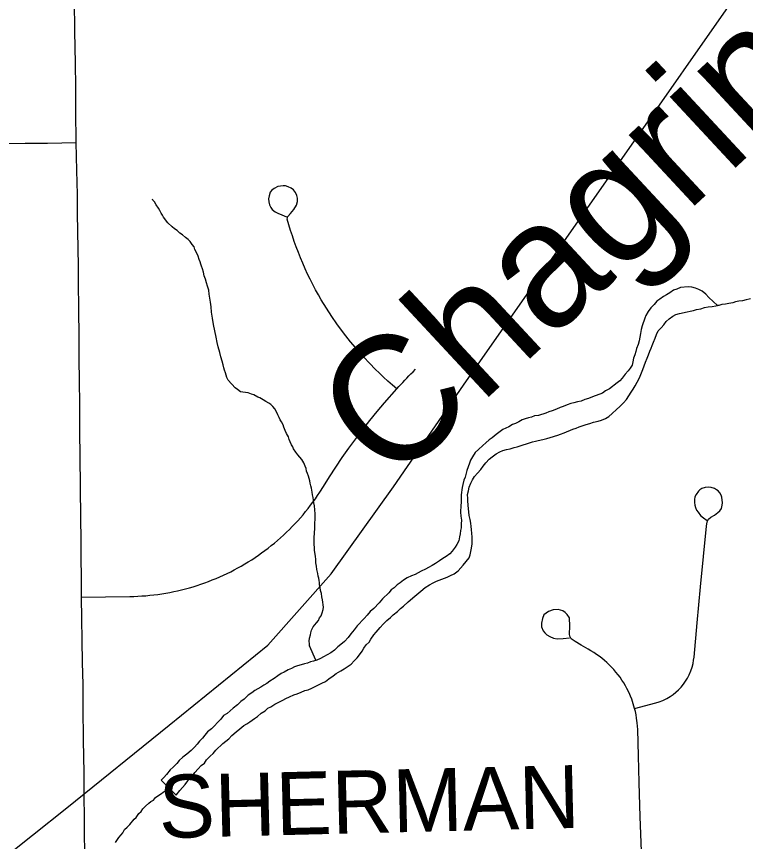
# Model space of a CAD drawing. Extents: x 103424 to 286016, y 38711 to 110967.
# Drawn here: x 133964 to 137459, y 84863 to 88820 of the extents above; entities that cross this region are included whole.
import ezdxf

# ---------------------------------------------------------------- set-up
doc = ezdxf.new("R2010")
doc.units = 0
for name, color, linetype in [('GM_X_County_Road', 7, 'Continuous'), ('GM_X_Major_River', 7, 'Continuous'), ('GM_X_Major_River_Text', 7, 'Continuous'), ('GM_X_Minor_River', 7, 'Continuous'), ('GM_X_Rail_Line', 7, 'Continuous'), ('GM_X_Township_Road', 7, 'Continuous'), ('GM_X_Township_Road_Text', 7, 'Continuous')]:
    doc.layers.add(name, color=color, linetype=linetype)

msp = doc.modelspace()

# ---------------------------------------------------------------- linework, layer by layer
at = {"layer": 'GM_X_County_Road'}
msp.add_lwpolyline([(134291.7, 84737.5), (134290.2, 84974.8), (134289.1, 85083.2), (134288, 85191.6), (134286.1, 85348.3), (134284.1, 85505), (134283.1, 85615.5), (134281.2, 85721.7), (134279.4, 85828), (134277.4, 85931.4), (134275.5, 86034.8), (134273.9, 86317.7), (134272.9, 86405), (134271.2, 86570.1), (134269.9, 86703), (134268.5, 86835.9), (134267.4, 86956.2), (134266.3, 87076.5), (134265.3, 87171.7), (134264.2, 87266.8), (134262.8, 87431.9), (134262, 87527.5), (134261.2, 87623.2), (134258.7, 87788.2), (134257.4, 87877.3), (134256, 87966.4), (134253.3, 88080.9), (134251, 88215.6), (134249, 88366.6), (134248.4, 88481.4), (134247.7, 88596.1), (134244.7, 88747.3), (134241.7, 88898.5)], dxfattribs=at)
at = {"layer": 'GM_X_Major_River'}
for p, q in [((134658.3, 85156), (134695.6, 85118.3)), ((134695.6, 85118.3), (134729.1, 85084.4))]:
    msp.add_line(p, q, dxfattribs=at)
for points in [[(137325.4, 87433.6), (137283.5, 87471.5), (137269.7, 87487.9), (137251.9, 87502.3), (137235.9, 87510.7), (137220, 87517.1), (137202, 87521.4), (137183.9, 87523.8), (137147.6, 87520.4), (137129.4, 87512.7), (137113.2, 87506.9), (137096.9, 87495.1), (137080.6, 87485.3), (137066.4, 87477.5), (137048, 87463.8), (137033.7, 87453.9), (137021.3, 87438), (137005, 87422.2), (136992.5, 87404.3), (136982.1, 87386.3), (136975.8, 87372.3), (136963.1, 87336.2), (136958.7, 87318.1), (136956.3, 87300), (136952, 87282), (136949.6, 87263.8), (136945.2, 87245.8), (136936.8, 87227.8), (136932.6, 87213.7), (136928.2, 87197.7), (136921.9, 87181.6), (136919.5, 87163.5), (136915.2, 87147.5), (136906.9, 87133.5), (136896.6, 87119.6), (136882.2, 87103.7), (136867.7, 87085.8), (136857.4, 87071.9), (136843.2, 87062.1), (136806.4, 87034.5), (136788.1, 87024.8), (136773.8, 87012.9), (136725.2, 86995.7), (136707, 86987.9), (136688.8, 86982.2), (136670.5, 86974.5), (136654.3, 86970.8), (136636.2, 86967.1), (136622, 86963.3), (136603.8, 86957.6), (136585.6, 86949.8), (136571.4, 86944), (136553.1, 86936.3), (136532.9, 86928.6), (136516.7, 86922.9), (136502.5, 86917.1), (136466, 86905.6), (136447.9, 86904), (136433.7, 86898.2), (136419.6, 86894.4), (136403.4, 86890.7), (136389.2, 86884.9), (136372.9, 86875.1), (136356.7, 86867.3), (136342.5, 86863.6), (136324.2, 86851.8), (136310, 86846), (136295.8, 86838.2), (136263.2, 86814.6), (136244.8, 86798.8), (136230.5, 86789), (136214.1, 86775.2), (136199.8, 86761.3), (136179.3, 86743.5), (136162.9, 86727.7), (136150.5, 86707.8), (136140.1, 86691.8), (136135.8, 86677.8), (136123.1, 86641.7), (136114.4, 86609.6), (136108.1, 86595.6), (136103.7, 86575.5), (136101.4, 86561.4), (136096.7, 86525.2)], [(137483.3, 87465.8), (137476.4, 87463.9), (137462.2, 87460.1), (137444.1, 87456.4), (137427.9, 87454.7), (137411.8, 87451), (137397.6, 87447.2), (137379.5, 87443.5), (137363.3, 87439.8), (137345.2, 87438.1), (137331, 87434.3), (137325.4, 87433.6)], [(136148.5, 86290.2), (136149.1, 86324.5), (136147.4, 86340.7), (136145.8, 86358.8), (136144, 86373), (136142.3, 86389.2), (136138.7, 86407.4), (136135, 86425.6), (136133.3, 86443.8), (136131.6, 86458), (136128.3, 86494.3), (136128.5, 86508.5), (136126.9, 86526.6), (136131.3, 86544.7), (136133.6, 86562.8), (136142, 86580.8), (136150.4, 86596.8), (136160.7, 86612.8), (136175.1, 86628.6), (136189.5, 86646.5), (136201.9, 86662.4), (136214.3, 86678.3), (136230.7, 86696.2), (136245, 86708), (136263.4, 86721.8), (136281.7, 86731.5), (136295.9, 86737.3), (136314.1, 86743), (136330.2, 86746.8), (136350.5, 86752.5), (136364.6, 86756.2), (136437.5, 86779.1), (136451.6, 86782.9), (136465.8, 86786.6), (136488, 86790.3), (136506.2, 86796), (136522.3, 86799.7), (136558.8, 86811.1), (136572.9, 86816.9), (136589.1, 86822.7), (136631.7, 86840.1), (136647.9, 86845.8), (136662.1, 86851.6), (136680.3, 86857.3), (136694.5, 86863.1), (136712.7, 86866.8), (136730.9, 86874.5), (136753.1, 86878.1), (136769.3, 86883.9), (136787.6, 86891.6), (136803.9, 86901.4), (136820.2, 86915.2), (136840.7, 86935), (136857.1, 86948.8), (136873.5, 86966.7), (136887.9, 86982.6), (136900.3, 87000.5), (136910.7, 87018.5), (136921, 87032.4), (136929.4, 87048.4), (136939.8, 87066.3), (136948.1, 87080.3), (136954.4, 87094.3), (136967.1, 87126.3), (136979.8, 87162.4), (136988.2, 87180.4), (136994.6, 87196.4), (137001, 87214.5), (137007.3, 87228.5), (137011.6, 87242.5), (137017.9, 87258.5), (137026.3, 87276.5), (137032.7, 87294.6), (137041.1, 87312.6), (137055.4, 87326.4), (137067.7, 87340.3), (137078.1, 87356.3), (137092.4, 87370.1), (137110.8, 87381.9), (137125, 87389.7), (137143.2, 87395.4), (137179.6, 87402.8), (137193.7, 87406.6), (137209.9, 87410.3), (137224, 87414.1), (137244.2, 87417.8), (137262.4, 87423.5), (137280.6, 87427.2), (137298.7, 87428.8), (137316.9, 87432.5), (137325.4, 87433.6)], [(136096.7, 86525.2), (136096.3, 86507), (136096, 86488.9), (136093.7, 86474.8), (136093.1, 86442.5), (136094.7, 86422.3), (136098.4, 86404.1), (136096, 86386), (136095.7, 86367.8), (136093.4, 86353.8), (136091.1, 86337.7), (136088.8, 86323.6), (136084.4, 86305.5), (136076, 86287.5), (136067.7, 86273.6), (136053.3, 86255.7), (136040.9, 86241.8), (136024.6, 86230), (136008.4, 86220.2), (135992, 86208.4), (135973.7, 86196.6), (135957.4, 86186.8), (135939.1, 86177.1), (135924.9, 86169.3), (135904.6, 86159.6), (135876.1, 86144), (135857.9, 86136.2), (135837.6, 86126.5), (135819.3, 86116.8), (135803, 86103), (135788.7, 86093.1), (135774.3, 86079.3), (135760.1, 86069.5), (135749.8, 86055.5), (135719, 86025.8), (135702.6, 86008), (135677.9, 85980.2), (135659.5, 85966.4), (135645.1, 85948.5), (135630.7, 85932.7), (135597.9, 85897), (135583.4, 85877.1), (135567, 85859.2), (135554.6, 85841.3), (135536.1, 85821.5), (135519.7, 85807.6), (135505.4, 85795.8), (135489, 85780), (135470.7, 85768.2), (135454.4, 85758.4), (135436.1, 85748.7), (135421.9, 85740.9), (135403.6, 85733.1), (135387.4, 85727.4), (135373.3, 85723.6), (135359.1, 85717.8), (135344.9, 85714), (135328.8, 85710.3), (135310.6, 85704.6), (135296.4, 85700.8), (135282.2, 85693), (135265.9, 85685.3), (135247.7, 85675.5), (135233.4, 85667.7), (135217.2, 85657.9), (135198.8, 85644.1), (135178.5, 85632.4), (135164.1, 85620.6), (135149.9, 85612.8), (135135.6, 85602.9), (135121.4, 85595.1), (135107.2, 85587.3), (135092.9, 85575.5), (135074.5, 85563.7), (135056.1, 85545.9), (135039.8, 85534.1), (135023.4, 85518.3), (135003, 85502.5), (134988.6, 85488.7), (134974.3, 85476.8), (134956, 85467.1), (134943.6, 85449.1), (134927.2, 85433.3), (134912.8, 85417.4), (134898.5, 85403.6), (134880.1, 85387.8), (134867.7, 85371.9), (134855.4, 85358), (134841, 85344.1), (134830.7, 85330.2), (134818.3, 85314.3), (134801.9, 85298.5), (134781.5, 85280.7), (134761.1, 85266.9), (134744.7, 85251.1), (134732.4, 85237.2), (134715.9, 85219.4), (134701.6, 85205.5), (134683.1, 85183.7), (134670.7, 85169.8), (134658.3, 85156)], [(134729.1, 85084.4), (134748, 85107.8), (134772.7, 85135.6), (134785.1, 85153.5), (134795.4, 85167.5), (134809.7, 85179.3), (134820, 85193.2), (134834.5, 85211.1), (134848.8, 85227), (134865.1, 85238.8), (134875.5, 85254.7), (134892, 85272.6), (134906.3, 85284.4), (134920.6, 85300.3), (134953.4, 85332), (134982.1, 85355.6), (134996.4, 85371.5), (135016.9, 85389.3), (135035.3, 85403.1), (135053.7, 85418.9), (135067.9, 85426.7), (135082.2, 85436.5), (135104.6, 85452.2), (135118.9, 85462), (135137.3, 85477.8), (135155.6, 85489.6), (135169.9, 85501.4), (135184.1, 85509.2), (135202.5, 85521), (135224.8, 85532.7), (135241, 85540.5), (135255.3, 85548.3), (135273.5, 85556), (135293.8, 85565.7), (135310, 85571.5), (135328.3, 85579.2), (135346.5, 85586.9), (135362.7, 85590.7), (135380.9, 85598.4), (135411.4, 85614), (135427.6, 85621.7), (135445.9, 85629.5), (135462.2, 85643.3), (135482.6, 85657), (135496.9, 85668.9), (135519.3, 85680.6), (135535.5, 85690.3), (135553.9, 85704.1), (135568.2, 85713.9), (135582.6, 85729.8), (135596.9, 85743.7), (135609.3, 85757.6), (135621.7, 85775.5), (135630, 85789.4), (135640.3, 85805.4), (135654.7, 85819.3), (135663, 85833.2), (135677.5, 85853.1), (135687.8, 85867.1), (135708.3, 85888.9), (135722.7, 85904.7), (135739.1, 85922.6), (135757.5, 85936.4), (135769.8, 85950.3), (135790.3, 85966), (135804.6, 85979.9), (135818.9, 85991.7), (135841.4, 86011.5), (135874.1, 86039.1), (135902.8, 86062.8), (135923.2, 86080.6), (135943.6, 86094.3), (135961.9, 86104), (135978.1, 86111.8), (136028.8, 86131), (136045, 86138.8), (136063.2, 86146.6), (136081.6, 86160.3), (136106.3, 86188.1), (136135.1, 86223.9), (136139.4, 86237.9), (136141.7, 86254), (136146.1, 86270.1), (136148.5, 86290.2)], [(134474.4, 84904.3), (134482.1, 84920.6), (134494.1, 84931), (134508, 84943.3), (134527.7, 84969.9), (134537.6, 84978.2), (134551.4, 84996.6), (134561.3, 85006.9), (134569.2, 85019.2), (134583.1, 85031.5), (134599, 85046), (134608.9, 85054.2), (134620.9, 85060.5), (134630.8, 85072.8), (134695.6, 85118.3)], [(134438.9, 84857.2), (134444.8, 84867.4), (134454.6, 84881.8), (134466.5, 84894.1), (134474.4, 84904.3)]]:
    msp.add_lwpolyline(points, dxfattribs=at)
at = {"layer": 'GM_X_Minor_River'}
for points in [[(134961.2, 87123.2), (134959, 87135.3), (134954.7, 87149.3), (134950.4, 87167.4), (134943.9, 87187.5), (134939.6, 87207.6), (134931, 87235.8), (134926.6, 87255.9), (134922.1, 87282.1), (134915.5, 87312.2), (134908.9, 87342.4), (134904.3, 87372.7), (134899.8, 87400.9), (134897.3, 87427.1), (134894.9, 87449.3), (134890.5, 87469.4), (134888.1, 87487.5), (134885.7, 87507.7), (134879.4, 87525.8), (134875, 87541.8), (134870.7, 87559.9), (134864.3, 87576), (134860, 87594.1), (134855.7, 87610.2), (134851.4, 87622.2), (134847.2, 87632.2), (134845, 87642.3), (134840.7, 87654.3), (134834.4, 87670.4), (134826, 87690.5), (134819.7, 87702.5), (134815.4, 87714.5), (134807.2, 87726.5), (134796.8, 87740.4), (134786.6, 87750.3), (134774.3, 87760.2), (134759.9, 87772.1), (134747.7, 87779.9), (134735.3, 87793.9), (134721.1, 87801.7), (134710.8, 87811.6), (134690.3, 87829.4), (134669.6, 87857.3), (134663.4, 87867.3), (134657.2, 87877.3), (134650.9, 87889.3), (134644.6, 87901.3), (134634.2, 87917.3), (134625.9, 87931.3), (134617.7, 87939.2), (134615.6, 87943.2)], [(135399.5, 85731.7), (135368.3, 85801.2), (135368.4, 85799.2), (135368.2, 85811.3), (135367.9, 85823.4), (135369.7, 85837.6), (135373.5, 85853.8), (135375.3, 85863.9), (135379.1, 85876.1), (135386.9, 85892.4), (135402.7, 85910.9), (135412.6, 85923.2), (135416.4, 85935.4), (135424.3, 85945.6), (135430.1, 85959.9), (135433.8, 85976.1), (135435.7, 85986.2), (135431, 86022.5), (135428.7, 86036.6), (135426.4, 86052.7), (135422.1, 86066.8), (135419.8, 86080.9), (135417.6, 86093), (135417.4, 86105.1), (135415.2, 86115.2), (135413, 86125.2), (135410.8, 86135.3), (135408.5, 86147.4), (135404.2, 86167.5), (135401.8, 86183.6), (135399.5, 86199.7), (135399.3, 86215.9), (135396.9, 86232), (135394.6, 86248.1), (135392.4, 86260.2), (135392.2, 86272.3), (135391.9, 86286.5), (135391.6, 86302.6), (135391.3, 86320.8), (135393, 86341), (135394.6, 86365.3), (135394.2, 86387.5), (135395.8, 86409.8), (135395.3, 86434), (135395, 86454.2), (135392.6, 86472.3), (135390.4, 86486.4), (135388.1, 86500.5), (135385.9, 86512.6), (135383.6, 86524.7), (135381.4, 86538.8), (135379, 86556.9), (135374.8, 86569), (135372.5, 86581.1), (135370.3, 86593.1), (135368.1, 86603.2), (135363.8, 86615.3), (135359.6, 86627.3), (135355.3, 86639.3), (135353.1, 86651.4), (135348.8, 86663.5), (135342.5, 86679.5), (135332.1, 86695.5), (135313.6, 86717.4), (135303.3, 86729.3), (135292.9, 86745.3), (135288.7, 86755.3), (135282.5, 86765.3), (135276.1, 86779.3), (135271.9, 86791.4), (135267.6, 86803.4), (135259.3, 86819.4), (135253, 86833.5), (135246.6, 86849.5), (135242.4, 86861.6), (135234.1, 86875.6), (135227.8, 86885.5), (135223.6, 86895.6), (135217.3, 86909.6), (135211, 86923.6), (135202.7, 86937.6), (135192.4, 86949.5), (135184.1, 86959.5), (135173.9, 86965.4), (135159.7, 86973.2), (135147.4, 86981.1), (135131.1, 86990.9), (135120.9, 86994.7), (135102.6, 87004.5), (135090.4, 87008.3), (135074.2, 87014.1), (135062.1, 87015.9), (135049.9, 87017.7), (135037.8, 87019.5), (135023.4, 87031.4), (135013.2, 87039.3), (134978.3, 87075), (134971.9, 87089), (134969.7, 87099.1), (134965.5, 87111.1), (134961.2, 87123.2)]]:
    msp.add_lwpolyline(points, dxfattribs=at)
at = {"layer": 'GM_X_Rail_Line'}
msp.add_lwpolyline([(133875.3, 84761), (134206.1, 85023.5), (134695.7, 85421.3), (135168.4, 85804.7), (135472.6, 86146.8), (135770.9, 86563.5), (136107.4, 87051.7), (138204.8, 90053), (139003.6, 91176.8), (139218.1, 91468.2), (139423.2, 91640.3), (139671.2, 91822), (140345.3, 92305.3), (142112.2, 93585.6), (142557.7, 93916.9), (142922.5, 94241.9), (143182.7, 94627.5), (143325.5, 94997.6), (143391, 95277.5), (143535.3, 96306.5), (143604.3, 97220.4), (143676.2, 97697.4)], dxfattribs=at)
at = {"layer": 'GM_X_Township_Road'}
for points in [[(133770.9, 88208.8), (133898.7, 88210.4), (134005.4, 88211.7), (134112.2, 88213.1), (134251, 88215.6)], [(135787.9, 87034), (135766.3, 87052.1), (135745.1, 87070.6), (135724.2, 87089.5), (135703.8, 87108.7), (135683.7, 87128.3), (135657.5, 87156.1), (135627.6, 87187.7), (135600.4, 87218.8), (135565.6, 87260), (135531.8, 87303.1), (135500.7, 87346.3), (135476.6, 87381.3), (135450.9, 87421.2), (135425.6, 87460.5), (135411.8, 87484.8), (135398.2, 87509.5), (135384.9, 87534.4), (135372.3, 87559.4), (135360, 87584.7), (135348.2, 87610.3), (135336.8, 87636), (135326, 87661.9), (135315.5, 87688), (135305.4, 87714.3), (135295.9, 87740.7), (135286.8, 87767.3), (135278.3, 87794.1), (135270.2, 87821), (135262.4, 87848.1), (135265.1, 87860.5), (135277.9, 87874.8), (135294.5, 87893.4), (135306.3, 87915), (135310.7, 87933.2), (135311.2, 87947.9), (135308.8, 87961.6), (135301.4, 87974.9), (135292.6, 87988.6), (135280.8, 87997), (135267.1, 88003.3), (135253.8, 88007.8), (135243, 88008.2), (135216.5, 88004.3), (135199.8, 87995.5), (135189, 87987.6), (135180.7, 87977.3), (135175.3, 87959.7), (135171.9, 87945), (135174.3, 87930.2), (135177.2, 87916.5), (135183.6, 87903.7), (135190.5, 87894.4), (135204.2, 87883.1), (135217, 87877.2), (135235.6, 87868.4), (135258.2, 87859.6)], [(134275.5, 86034.8), (134391.3, 86036.4), (134507.1, 86037.9), (134526.2, 86038.4), (134545.6, 86039.1), (134565, 86040.2), (134584.1, 86041.7), (134603.5, 86043.4), (134622.7, 86045.6), (134641.8, 86048), (134660.9, 86050.8), (134680, 86053.9), (134699.2, 86057.3), (134718.1, 86061.1), (134736.9, 86065.2), (134755.8, 86069.7), (134774.5, 86074.4), (134793.1, 86079.5), (134811.7, 86084.9), (134830.1, 86090.7), (134848.5, 86096.8), (134866.9, 86103.1), (134885, 86109.8), (134902.9, 86116.9), (134920.7, 86124.2), (134938.6, 86131.8), (134956.2, 86139.7), (134973.6, 86148), (134991, 86156.5), (135008.1, 86165.4), (135025.2, 86174.6), (135042.1, 86184), (135058.7, 86193.8), (135075.3, 86203.8), (135091.7, 86214.1), (135107.8, 86224.8), (135123.7, 86235.6), (135139.5, 86246.8), (135155.2, 86258.2), (135170.5, 86269.9), (135185.6, 86281.9), (135200.7, 86294.1), (135215.3, 86306.6), (135230, 86319.3), (135244.3, 86332.3), (135258.4, 86345.6), (135272.3, 86359.1), (135285.9, 86372.9), (135299.2, 86386.8), (135312.3, 86401), (135325.1, 86415.4), (135337.8, 86430.1), (135350.1, 86444.9), (135362.2, 86460), (135374, 86475.4), (135385.6, 86490.8), (135396.9, 86506.6), (135407.8, 86522.4), (135418.6, 86538.5), (135435.5, 86564.9), (135464.7, 86611.7), (135494.9, 86658.1), (135526.2, 86704), (135557.9, 86749.3), (135590.7, 86794), (135623.9, 86838.1), (135658.2, 86881.7), (135692.9, 86924.6), (135728.7, 86966.9), (135787.9, 87034), (135797.5, 87044.4), (135806.8, 87054.8), (135816.1, 87064.7), (135825.7, 87075), (135835.8, 87085.6), (135845.8, 87096.2), (135855.4, 87106), (135865.2, 87116.1), (135876.7, 87127.9)], [(136927.7, 85500.5), (137029.4, 85527.1), (137046, 85532.4), (137062.4, 85538.9), (137082.3, 85548.6), (137097.4, 85557.5), (137111.8, 85567.5), (137125.6, 85578.5), (137138.4, 85590.4), (137150.6, 85603.2), (137161.6, 85616.8), (137171.7, 85631.1), (137181, 85646.1), (137189.1, 85661.7), (137197.7, 85681.9), (137203.2, 85698.6), (137207.5, 85715.6), (137210.5, 85732.9), (137212.3, 85746.6), (137227.8, 85910.9), (137236, 85997.4), (137244.1, 86084), (137257.9, 86229.7), (137271.6, 86375.5), (137275, 86396), (137282.1, 86408.9), (137293.5, 86418.4), (137309.8, 86427.5), (137327, 86440.4), (137336.5, 86449.4), (137343.6, 86460.4), (137347.9, 86476.1), (137348.4, 86487.1), (137346, 86513.8), (137342.2, 86523.8), (137336.5, 86534.3), (137327.9, 86543.9), (137320.3, 86549.6), (137311.2, 86555.3), (137294, 86560.5), (137280.2, 86562.4), (137266.4, 86561), (137249.7, 86555.3), (137240.1, 86549.1), (137233.5, 86542.4), (137222, 86527.6), (137216.3, 86516.2), (137214.4, 86502.4), (137213.9, 86488.5), (137215.8, 86475.7), (137218.7, 86464.7), (137224.9, 86452.3), (137231.5, 86441.8), (137243.5, 86426.5), (137257.8, 86415.1), (137275.4, 86402.2)], [(136959.8, 84815.9), (136954.9, 84980.9), (136949.9, 85145.9), (136946.1, 85272.8), (136942.3, 85399.6), (136941.5, 85415.4), (136940.3, 85431.2), (136937.3, 85454.7), (136934.5, 85470.3), (136931.2, 85485.8), (136927.7, 85500.5), (136921.2, 85523.3), (136913.4, 85545.7), (136907.6, 85560.4), (136901.3, 85574.9), (136890.8, 85596.2), (136883.2, 85610), (136875.2, 85623.7), (136866.6, 85637), (136857.6, 85650), (136848.3, 85662.6), (136838.2, 85675.1), (136827.9, 85687), (136817.3, 85698.7), (136806.2, 85709.9), (136794.7, 85720.8), (136782.8, 85731.2), (136770.5, 85741.2), (136757.9, 85750.9), (136745.1, 85760), (136731.8, 85768.7), (136718.4, 85776.9), (136704.6, 85784.7), (136670.8, 85804.3), (136641.8, 85822.1), (136623.2, 85835), (136619.4, 85840.6), (136617, 85847.5), (136615.2, 85856.7), (136617.6, 85894.7), (136615.1, 85935.9), (136604.7, 85951.2), (136594.2, 85960.9), (136582.8, 85969), (136561.1, 85974.6), (136536.9, 85973.8), (136515.1, 85966.5), (136491.7, 85950.4), (136485.2, 85932.6), (136480.4, 85910), (136481.2, 85891.5), (136489.2, 85873.7), (136496.5, 85863.2), (136507, 85854.3), (136520.7, 85845.5), (136537.9, 85838.1), (136556.2, 85835), (136584.5, 85836.6), (136615.1, 85839.8)]]:
    msp.add_lwpolyline(points, dxfattribs=at)

# ---------------------------------------------------------------- texts
at = {"layer": 'GM_X_Major_River_Text'}
msp.add_text('Chagrin', height=604.19, rotation=42.898, dxfattribs=at).set_placement((135760.1, 86559.9))
at = {"layer": 'GM_X_Township_Road_Text'}
msp.add_text('SHERMAN', height=301.87, rotation=1.4086, dxfattribs=at).set_placement((134649.3, 84878.5))

doc.saveas('drawing.dxf')
